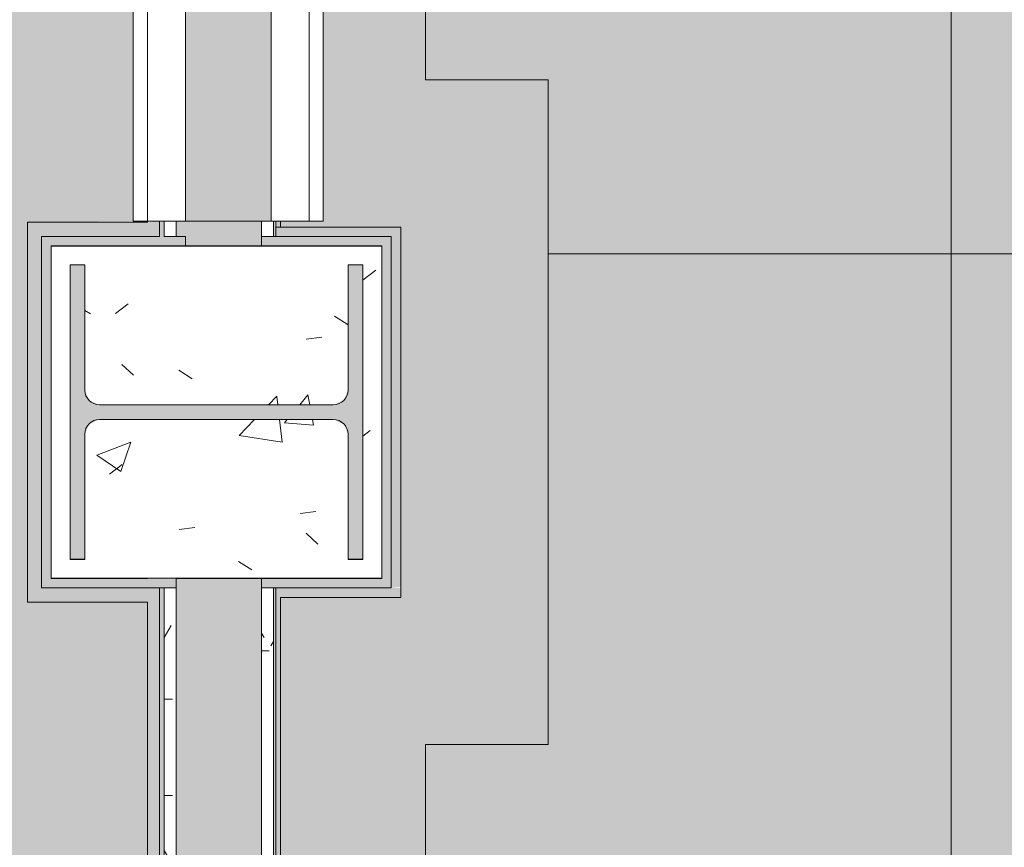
# Model space of a CAD drawing. Header units: millimetres. Extents: x -62758 to 78208, y -26429 to 33271.
# Tile 536 of 656: x -30472 to -29435, y 21383 to 22255. Entities that reach past the tile are written whole.
import ezdxf

# ---------------------------------------------------------------- set-up
doc = ezdxf.new("R2010")
doc.units = ezdxf.units.MM
for name, color, linetype, lineweight in [('A-FLOR', 192, 'Continuous', 18), ('A-FLOR-PATT', 8, 'Continuous', 18), ('A-WALL', 113, 'Continuous', 18), ('A-WALL-PATT', 111, 'Continuous', 25), ('S-COLS', 52, 'Continuous', 9)]:
    doc.layers.add(name, color=color, linetype=linetype, lineweight=lineweight)
pattern_1 = [(50, (0, 0), (182.18467, -15.9391), [19.05, -209.55]), (355, (0, 0), (-35.2424, 191.0566), [15.24, -167.64]), (100.451, (15.18, -1.33), (146.9425, 175.1167), [16.19, -178.09]), (46.184, (0, 50.8), (271.0789, -42.0433), [28.575, -314.325]), (96.636, (22.6, 47.3), (237.4025, 247.4272), [24.285, -267.135]), (351.184, (0, 50.8), (237.4046, 247.4251), [22.86, -251.46]), (21, (25.4, 38.1), (151.6149, -102.2655), [19.05, -209.55]), (326, (25.4, 38.1), (61.80236, 184.18774), [15.24, -167.64]), (71.451, (38.03, 29.58), (213.41706, 81.9214), [16.19, -178.09]), (37.5, (0, 0), (3.08832, 84.55508), [8.382, -157.226, 8.382, -161.798, -168.275]), (37.5, (0, 0), (3.08832, 84.55508), [-335.788, 8.382, -159.893]), (7.5, (0, 0), (66.81944, 100.18075), [8.382, -88.646, 8.382, -153.416, -64.135]), (7.5, (0, 0), (66.81944, 100.18075), [-258.826, 8.382, -55.753]), (327.5, (-56.64, 0), (135.59049, -5.72891), [8.382, -55.118, 8.382, -189.738, -262.89]), (327.5, (-56.64, 0), (135.59049, -5.72891), [-261.62, 8.382, -254.508]), (317.5, (-82.04, 0), (148.1289, 25.42676), [8.382, -74.168, 8.382, -123.19, -186.69]), (317.5, (-82.04, 0), (148.1289, 25.42676), [-214.122, 8.382, -178.308])]
pattern_2 = [(50, (0, 0), (364.368, -31.8783), [38.1, -419.1]), (355, (0, 0), (-70.486, 382.1133), [30.48, -335.28]), (100.451, (30.36, -2.66), (293.885, 350.2334), [32.38, -356.18]), (46.184, (0, 101.6), (542.1585, -84.086), [57.15, -628.65]), (96.636, (45.2, 94.6), (474.805, 494.8554), [48.57, -534.27]), (351.184, (0, 101.6), (474.81, 494.85), [45.72, -502.92]), (21, (50.8, 76.2), (303.2285, -204.5305), [38.1, -419.1]), (326, (50.8, 76.2), (123.604, 368.376), [30.48, -335.28]), (71.451, (76.07, 59.16), (426.834, 163.8427), [32.38, -356.18]), (37.5, (0, 0), (6.17665, 169.11015), [16.764, -314.452, 16.764, -323.596, -336.55]), (37.5, (0, 0), (6.17665, 169.11015), [-671.576, 16.764, -319.786]), (7.5, (0, 0), (133.6389, 200.3615), [16.764, -177.292, 16.764, -306.832, -128.27]), (7.5, (0, 0), (133.6389, 200.3615), [-517.652, 16.764, -111.506]), (327.5, (-113.28, 0), (271.1818, -11.45836), [16.764, -110.236, 16.764, -379.476, -525.78]), (327.5, (-113.28, 0), (271.1818, -11.45836), [-523.24, 16.764, -509.016]), (317.5, (-164.08, 0), (296.2585, 50.8528), [16.764, -148.336, 16.764, -246.38, -373.38]), (317.5, (-164.08, 0), (296.2585, 50.8528), [-428.244, 16.764, -356.616])]
pattern_3 = [(0, (0, 0), (203.2, 50.8), [16.764, -135.636, 16.764, -135.636, -812.8]), (0, (0, 0), (203.2, 50.8), [-304.8, 16.764, -288.036, 16.764, -135.636, -355.6]), (0, (0, 0), (203.2, 50.8), [-762, 16.764, -84.836, 16.764, -237.236]), (120, (76.2, 25.4), (-145.59409, 150.57636), [16.764, -135.636, 16.764, -135.636, -812.8]), (120, (76.2, 25.4), (-145.59409, 150.57636), [-304.8, 16.764, -288.036, 16.764, -135.636, -355.6]), (120, (76.2, 25.4), (-145.59409, 150.57636), [-762, 16.764, -84.836, 16.764, -237.236]), (240, (101.6, 127), (-57.60591, -201.37636), [16.764, -135.636, 16.764, -135.636, -812.8]), (240, (101.6, 127), (-57.60591, -201.37636), [-304.8, 16.764, -288.036, 16.764, -135.636, -355.6]), (240, (101.6, 127), (-57.60591, -201.37636), [-762, 16.764, -84.836, 16.764, -237.236])]

# ---------------------------------------------------------------- blocks, each defined once
blk = doc.blocks.new('FX-PNC-PILAR-TP103 - FX-PNC-PILAR-TP01-5761717-PLANTA DE IMPERMEABILIZAÇÃO - TÉRREO')
at = {"layer": 'S-COLS', "lineweight": 5}
h = blk.add_hatch(dxfattribs=at)
h.set_pattern_fill('FP_281', color=256, style=0, pattern_type=2)
h.set_pattern_definition([(50, (-26172.95, 23358.12), (364.368, -31.8783), [38.1, -419.1]), (355, (-26172.95, 23358.1), (-70.486, 382.1133), [30.48, -335.28]), (100.451, (-26142.6, 23355.46), (293.885, 350.2334), [32.38, -356.18]), (46.184, (-26172.95, 23459.7), (542.1585, -84.086), [57.15, -628.65]), (96.636, (-26127.77, 23452.7), (474.805, 494.8554), [48.57, -534.27]), (351.184, (-26172.95, 23459.7), (474.81, 494.85), [45.72, -502.92]), (21, (-26122.15, 23434.32), (303.2285, -204.5305), [38.1, -419.1]), (326, (-26122.15, 23434.3), (123.604, 368.376), [30.48, -335.28]), (71.451, (-26096.88, 23417.27), (426.834, 163.8427), [32.38, -356.18]), (37.5, (-26172.95, 23358.12), (6.17665, 169.11015), [16.764, -314.452, 16.764, -323.596, -336.55]), (37.5, (-26172.95, 23358.12), (6.17665, 169.11015), [-671.576, 16.764, -319.786]), (7.5, (-26172.95, 23358.12), (133.6389, 200.3615), [16.764, -177.292, 16.764, -306.832, -128.27]), (7.5, (-26172.95, 23358.12), (133.6389, 200.3615), [-517.652, 16.764, -111.506]), (327.5, (-26286.23, 23358.12), (271.1818, -11.45836), [16.764, -110.236, 16.764, -905.256]), (327.5, (-26286.23, 23358.12), (271.1818, -11.45836), [-143.764, -379.476, 16.764, -509.016]), (317.5, (-26337.03, 23358.12), (296.2585, 50.8528), [16.764, -148.336, 16.764, -619.76]), (317.5, (-26337.03, 23358.12), (296.2585, 50.8528), [-181.864, -246.38, 16.764, -356.616])])
h.paths.add_polyline_path([(-56591.5, 45024.6), (-56263.5, 45024.6), (-56263.5, 45374.6), (-56611.5, 45374.6), (-56611.5, 45024.6), (-56593.8, 45024.6)])
h.paths.add_polyline_path([(-56283.5, 45044.6), (-56299, 45044.6), (-56299, 45176.3), (-56303.5, 45187.3), (-56314.5, 45191.8), (-56560.5, 45191.8), (-56571.8, 45186.3), (-56576, 45176.3), (-56576, 45044.6), (-56591.5, 45044.6), (-56591.5, 45354.6), (-56576, 45354.6), (-56576, 45222.8), (-56571.5, 45211.8), (-56560.5, 45207.3), (-56314.5, 45207.3), (-56303.3, 45212.5), (-56299, 45222.8), (-56299, 45354.6), (-56283.5, 45354.6), (-56283.5, 45100.7)])
at = {"layer": 'S-COLS', "color": 130, "lineweight": 5}
for p, q in [((-56510, 45374.6), (-56611.5, 45374.6)), ((-56611.5, 45374.6), (-56611.5, 45024.6)), ((-56470, 45374.6), (-56510, 45374.6)), ((-56435, 45374.6), (-56470, 45374.6)), ((-56390, 45374.6), (-56435, 45374.6)), ((-56263.5, 45374.6), (-56390, 45374.6)), ((-56263.5, 45024.6), (-56263.5, 45374.6)), ((-56591.5, 45044.6), (-56591.5, 45354.6)), ((-56591.5, 45354.6), (-56576, 45354.6)), ((-56576, 45354.6), (-56576, 45222.8)), ((-56299, 45222.8), (-56299, 45354.6)), ((-56299, 45354.6), (-56283.5, 45354.6)), ((-56283.5, 45354.6), (-56283.5, 45044.6)), ((-56560.5, 45207.3), (-56314.5, 45207.3)), ((-56314.5, 45191.8), (-56560.5, 45191.8)), ((-56576, 45176.3), (-56576, 45044.6)), ((-56299, 45044.6), (-56299, 45176.3)), ((-56576, 45044.6), (-56591.5, 45044.6)), ((-56283.5, 45044.6), (-56299, 45044.6)), ((-56611.5, 45024.6), (-56510, 45024.6)), ((-56510, 45024.6), (-56480, 45024.6)), ((-56480, 45024.6), (-56390, 45024.6)), ((-56390, 45024.6), (-56370, 45024.6)), ((-56370, 45024.6), (-56263.5, 45024.6))]:
    blk.add_line(p, q, dxfattribs=at)
for centre, start, end in [((-56560.5, 45222.8), 180, 270), ((-56314.5, 45222.8), 270, 0), ((-56560.5, 45176.3), 90, 180), ((-56314.5, 45176.3), 0, 90)]:
    blk.add_arc(centre, 15.5, start, end, dxfattribs=at)
blk = doc.blocks.new('BE-PMSa-MOD-ARQ-ESCOLA-EX-000-R_0056_rvt-1-PLANTA DE IMPERMEABILIZAÇÃO - TÉRREO')
at = {"layer": 'A-FLOR-PATT', "lineweight": 5}
h = blk.add_hatch(dxfattribs=at)
h.set_pattern_fill('FP_78', color=133, style=0, pattern_type=2)
h.set_pattern_definition(pattern_1)
h.paths.add_polyline_path([(645.5, 20856.9), (645.5, 21647.4), (521.5, 21647.5), (521.5, 22035.4), (650.5, 22035.5), (650.5, 28901.9), (435.5, 28901.9), (435.5, 29121.9), (125.2, 29121.9), (125.2, 29088.9), (105.2, 29088.9), (105.2, 29121.9), (21.2, 29121.9), (21.2, 29088.9), (1.2, 29088.9), (1.2, 29121.9), (-914.8, 29121.9), (-914.8, 29088.9), (-934.8, 29088.9), (-934.8, 29121.9), (-1018.8, 29121.9), (-1018.8, 29088.9), (-1038.8, 29088.9), (-1038.8, 29121.9), (-1814.8, 29121.9), (-1814.8, 29088.9), (-1834.8, 29088.9), (-1834.8, 29121.9), (-1918.8, 29121.9), (-1918.8, 29088.9), (-1938.8, 29088.9), (-1938.8, 29121.9), (-2814.8, 29121.9), (-2814.8, 29088.9), (-2834.8, 29088.9), (-2834.8, 29121.9), (-2918.8, 29121.9), (-2918.8, 29088.9), (-2938.8, 29088.9), (-2938.8, 29121.9), (-3714.8, 29121.9), (-3714.8, 29088.9), (-3734.8, 29088.9), (-3734.8, 29121.9), (-3818.8, 29121.9), (-3818.8, 29088.9), (-3838.8, 29088.9), (-3838.8, 29121.9), (-4714.8, 29121.9), (-4714.8, 29088.9), (-4734.8, 29088.9), (-4734.8, 29121.9), (-4818.8, 29121.9), (-4818.8, 29088.9), (-4838.8, 29088.9), (-4838.8, 29121.9), (-5614.8, 29121.9), (-5614.8, 29088.9), (-5634.8, 29088.9), (-5634.8, 29121.9), (-5718.8, 29121.9), (-5718.8, 29088.9), (-5738.8, 29088.9), (-5738.8, 29121.9), (-6655.6, 29121.9), (-6655.6, 29088.9), (-6675.6, 29088.9), (-6675.6, 29121.9), (-6759.6, 29121.9), (-6759.6, 29088.9), (-6779.6, 29088.9), (-6779.6, 29121.9), (-7214.5, 29121.9), (-7214.5, 22036.4), (-7085.5, 22036.4), (-7085.8, 21646.4), (-7209.5, 21646.4), (-7209, 20856.9), (-574.5, 20857.3), (-574.5, 20871.9), (-524.5, 20871.9), (-524.5, 20856.9), (375.5, 20856.9), (375.5, 21006.9), (-7054.5, 21006.9), (-7054.5, 21491.4), (-6933, 21491.4), (-6933, 22191.4), (-7064.5, 22191.4), (-7064.5, 28971.9), (283, 28971.9), (283, 28748.9), (495.7, 28748.9), (495.7, 22191), (366.5, 22191), (366.5, 21736.9), (375.5, 21736.9), (375.5, 21776.9), (405.5, 21776.9), (405.5, 21736.9), (415.5, 21736.9), (415.5, 21726.9), (454.5, 21726.9), (454.5, 21596.9), (435.5, 21596.9), (435.5, 21707.9), (415.5, 21707.9), (415.5, 21696.9), (405.5, 21696.9), (405.5, 21493), (495.5, 21493), (495.5, 21006.9), (405.5, 21006.9), (405.5, 20856.9), (415.5, 20856.9), (415.5, 20871.9), (465.5, 20871.9), (465.5, 20856.9), (627.8, 20856.9)])
h.paths.add_polyline_path([(-11136.4, 20857.6), (-10849.5, 20857.6), (-10849.5, 21647.4), (-10971, 21647.4), (-10971, 22035.4), (-10847, 22035.4), (-10847, 29121.9), (-11369.5, 29121.9), (-11369.5, 29088.9), (-11389.5, 29088.9), (-11389.5, 29121.9), (-11473.5, 29121.9), (-11473.5, 29088.9), (-11493.5, 29088.9), (-11493.5, 29121.9), (-12409.5, 29121.9), (-12409.5, 29088.9), (-12429.5, 29088.9), (-12429.5, 29121.9), (-12513.5, 29121.9), (-12513.5, 29088.9), (-12533.5, 29088.9), (-12533.5, 29121.9), (-13309.5, 29121.9), (-13309.5, 29088.9), (-13329.5, 29088.9), (-13329.5, 29121.9), (-13413.5, 29121.9), (-13413.5, 29088.9), (-13433.5, 29088.9), (-13433.5, 29121.9), (-14309.5, 29121.9), (-14309.5, 29088.9), (-14329.5, 29088.9), (-14329.5, 29121.9), (-14413.5, 29121.9), (-14413.5, 29088.9), (-14433.5, 29088.9), (-14433.5, 29121.9), (-15209.5, 29121.9), (-15209.5, 29088.9), (-15229.5, 29088.9), (-15229.5, 29121.9), (-15313.5, 29121.9), (-15313.5, 29088.9), (-15333.5, 29088.9), (-15333.5, 29121.9), (-16209.5, 29121.9), (-16209.5, 29088.9), (-16229.5, 29088.9), (-16229.5, 29121.9), (-16313.5, 29121.9), (-16313.5, 29088.9), (-16333.5, 29088.9), (-16333.5, 29121.9), (-17109.5, 29121.9), (-17109.5, 29088.9), (-17129.5, 29088.9), (-17129.5, 29121.9), (-17213.5, 29121.9), (-17213.5, 29088.9), (-17233.5, 29088.9), (-17233.5, 29121.9), (-18150.3, 29121.9), (-18150.3, 29090.6), (-18170.3, 29090.6), (-18170.3, 29121.9), (-18254.3, 29121.9), (-18254.3, 29090.6), (-18274.3, 29090.6), (-18274.3, 29121.9), (-18702, 29121.9), (-18702, 22036.4), (-18575.5, 22035.9), (-18575.5, 21646.4), (-18702, 21646.4), (-18701.8, 20857.6), (-18522, 20857.6), (-18522, 20872.6), (-18472, 20872.6), (-18472, 20857.6), (-18462, 20857.6), (-18462, 21007.6), (-18549.5, 21007.6), (-18549.5, 21496.4), (-18462, 21496.5), (-18462, 21697.6), (-18472, 21697.6), (-18472, 21708.6), (-18492.1, 21708.6), (-18492.1, 21597.6), (-18511.1, 21597.6), (-18511.1, 21727.6), (-18472, 21727.6), (-18472, 21737.6), (-18462, 21737.6), (-18462, 21777.6), (-18432, 21777.6), (-18432, 21737.6), (-18422, 21737.6), (-18422, 21727.6), (-18420.5, 21727.6), (-18420.5, 22186.4), (-18552, 22186.4), (-18552, 28971.9), (-10999.5, 28971.9), (-10999.5, 22190.4), (-11126, 22190.4), (-11126, 21492.4), (-11004.5, 21492.4), (-11004.5, 21007.6), (-18432, 21007.6), (-18432, 20857.6), (-17532, 20857.6), (-17532, 20872.6), (-17482, 20872.6), (-17482, 20857.6), (-11647.3, 20857.6)])
h.paths.add_polyline_path([(-22481.9, 20862.6), (-22342, 20862.6), (-22342, 21646.4), (-22468.5, 21646.4), (-22468.5, 22036.4), (-22342, 22036.7), (-22342, 29510.2), (-22468.5, 29510.2), (-22468.8, 29726.9), (-22887, 29726.9), (-22887.1, 29696.9), (-25687, 29697.8), (-25687, 29726.9), (-26075.5, 29726.3), (-26075.5, 29510.2), (-26463.5, 29510.2), (-26463.5, 29726.9), (-26867, 29726.9), (-26867, 29696.9), (-29667, 29697.8), (-29667, 29726.9), (-30070.5, 29726.1), (-30070.5, 29510.2), (-30197, 29509.9), (-30197, 28561.9), (-30147, 28561.9), (-30147, 24312.9), (-30152, 24312.9), (-30152, 22042.6), (-30197, 22042.6), (-30197, 22036.4), (-30070.5, 22036.4), (-30070.5, 21646.4), (-30197, 21646.2), (-30196.1, 20862.6), (-23562, 20863), (-23562, 20877.6), (-23512, 20877.6), (-23512, 20862.6), (-22612, 20862.6), (-22612, 21007.6), (-30044.5, 21007.6), (-30044.5, 21491.4), (-29915.5, 21491.4), (-29915.5, 22191.4), (-30044.5, 22191.4), (-30044.5, 29355.2), (-29915.5, 29355.2), (-29915.5, 29571.6), (-26613.5, 29571.6), (-26613.5, 29360.2), (-25925.5, 29360.2), (-25925.5, 29571.6), (-22626, 29571.6), (-22626, 29355.2), (-22494.5, 29355.2), (-22494.5, 22191.4), (-22623.5, 22191.4), (-22623.5, 21732.6), (-22622, 21732.6), (-22622, 21742.6), (-22612, 21742.6), (-22612, 21782.6), (-22582, 21782.6), (-22582, 21742.6), (-22572, 21742.6), (-22572, 21732.6), (-22533, 21732.6), (-22533, 21602.6), (-22552, 21602.6), (-22552, 21713.6), (-22572, 21713.6), (-22572, 21702.6), (-22582, 21702.6), (-22582, 21491.4), (-22494.5, 21491.4), (-22494.5, 21007.6), (-22582, 21007.6), (-22582, 20862.6), (-22572, 20862.6), (-22572, 20877.6), (-22522, 20877.6), (-22522, 20862.6), (-22494.5, 20862.6)])
h.paths.add_polyline_path([(-22612, 21491.4), (-22612, 21702.6), (-22622, 21702.6), (-22622, 21713.6), (-22623.5, 21713.6), (-22623.5, 21491.4)])
h.paths.add_polyline_path([(366.5, 21493), (375.5, 21493.6), (375.5, 21696.9), (366.5, 21696.9), (366.5, 21557.8)])
h.paths.add_polyline_path([(-18432, 21496.4), (-18420.5, 21496.4), (-18420.5, 21708.6), (-18422, 21708.6), (-18422, 21697.6), (-18432, 21697.6), (-18432, 21496.4)])
h.paths.add_polyline_path([(-10563.8, 21906.9), (-10563.8, 21921.9), (-10513.8, 21921.9), (-10513.8, 21906.9), (-10503.8, 21906.9), (-10503.8, 22058.3), (-10559.5, 22058.3), (-10559.5, 28368.9), (-7499.5, 28368.9), (-7499.5, 22796.9), (-9739.5, 22796.9), (-9739.5, 22058.3), (-10473.8, 22058.3), (-10473.8, 21906.9), (-9673.8, 21906.9), (-9673.8, 21921.9), (-9623.8, 21921.9), (-9623.8, 21906.9), (-9604.5, 21906.9), (-9603.7, 22621.9), (-9567, 22621.9), (-9567, 22624.4), (-9150.1, 22624.4), (-9150.1, 22626.9), (-9100.1, 22626.9), (-9100.1, 22624.4), (-8584.3, 22624.4), (-8584.3, 22627.9), (-8565.1, 22627.9), (-8565.1, 22663.9), (-8660.1, 22663.9), (-8660.1, 22673.9), (-8555.1, 22673.9), (-8555.1, 22627.9), (-8536, 22627.9), (-8536, 22624.4), (-8514.3, 22624.4), (-8514.3, 22627.9), (-8495.1, 22627.9), (-8495.1, 22673.9), (-8390.1, 22673.9), (-8390.1, 22663.9), (-8485.1, 22663.9), (-8485.1, 22627.9), (-8466, 22627.9), (-8466, 22624.4), (-7950.1, 22624.4), (-7950.1, 22626.9), (-7900.1, 22626.9), (-7900.1, 22624.4), (-7344.5, 22624.4), (-7344.5, 28559.4), (-10717, 28559.4), (-10717, 22035.4), (-10588, 22035.4), (-10588, 21906.9)])
h = blk.add_hatch(dxfattribs=at)
h.set_pattern_fill('FP_79', color=31, style=0, pattern_type=2)
h.set_pattern_definition(pattern_2)
h.paths.add_polyline_path([(-30044.5, 21007.6), (-22612, 21007.6), (-22612, 21491.4), (-22623.5, 21491.4), (-22623.5, 21713.6), (-22642.1, 21713.6), (-22642.1, 21602.6), (-22661.1, 21602.6), (-22661.1, 21732.6), (-22623.5, 21732.6), (-22623.5, 22191.4), (-22494.5, 22191.4), (-22494.5, 29355.2), (-22626, 29355.2), (-22626, 29571.6), (-25925.5, 29571.6), (-25925.5, 29360.2), (-26613.5, 29360.2), (-26613.5, 29571.6), (-29915.5, 29571.6), (-29915.5, 29355.2), (-30044.5, 29355.2), (-30044.5, 22191.4), (-29915.5, 22191.4), (-29915.5, 21491.4), (-30044.5, 21491.4), (-30044.5, 21366)])
h.paths.add_polyline_path([(-22494.5, 21007.6), (-22494.5, 21491.4), (-22582, 21491.4), (-22582, 21007.6)])
h = blk.add_hatch(dxfattribs=at)
h.set_pattern_fill('FP_98', color=133, style=0, pattern_type=2)
h.set_pattern_definition([(0, (-25492, 25007.6), (0, 1000), []), (90, (-25492, 25007.6), (-1000, 6e-14), [])])
h.paths.add_polyline_path([(-30044.5, 21007.6), (-22612, 21007.6), (-22612, 21491.4), (-22623.5, 21491.4), (-22623.5, 21713.6), (-22642.1, 21713.6), (-22642.1, 21602.6), (-22661.1, 21602.6), (-22661.1, 21732.6), (-22623.5, 21732.6), (-22623.5, 22191.4), (-22494.5, 22191.4), (-22494.5, 29355.2), (-22626, 29355.2), (-22626, 29571.6), (-25925.5, 29571.6), (-25925.5, 29360.2), (-26613.5, 29360.2), (-26613.5, 29571.6), (-29915.5, 29571.6), (-29915.5, 29355.2), (-30044.5, 29355.2), (-30044.5, 22191.4), (-29915.5, 22191.4), (-29915.5, 21491.4), (-30044.5, 21491.4), (-30044.5, 21366)])
h.paths.add_polyline_path([(-22494.5, 21007.6), (-22494.5, 21491.4), (-22582, 21491.4), (-22582, 21007.6)])
h = blk.add_hatch(dxfattribs=at)
h.set_pattern_fill('FP_78', color=133, style=0, pattern_type=2)
h.set_pattern_definition(pattern_1)
h.paths.add_polyline_path([(-574.5, 20566.9), (935.5, 20566.9), (935.5, 21492.4), (1059.5, 21492.4), (1059.5, 21623.3), (3649, 21623.3), (3649, 21492.4), (3775.5, 21492.4), (3775.5, 20697.6), (3913, 20698.2), (3913, 21642.4), (3799, 21642.4), (3799, 21766.9), (3204.3, 21766.9), (3203.6, 21766.9), (2389.9, 21766.9), (2389.2, 21766.9), (1929.5, 21766.6), (1929.5, 21751.9), (1879.5, 21751.9), (1879.5, 21766.9), (1039.5, 21766.9), (1039.5, 21751.9), (989.5, 21751.9), (989.5, 21766.9), (909.5, 21766.9), (909.5, 21642.4), (785.5, 21642.4), (785.5, 20716.9), (465.5, 20716.9), (465.5, 20711.9), (415.5, 20711.9), (415.5, 20716.9), (-524.5, 20716.9), (-524.5, 20711.9), (-574.5, 20712.3), (-574.5, 20716.9), (-7349.5, 20716.9), (-7349.5, 21641.4), (-7478.5, 21641.4), (-7478.5, 21766.9), (-8073.2, 21766.9), (-8073.9, 21766.9), (-8887.6, 21766.9), (-8888.3, 21766.9), (-9623.8, 21766.9), (-9623.8, 21761.9), (-9673.8, 21762.9), (-9673.8, 21766.9), (-10513.8, 21766.9), (-10513.8, 21761.9), (-10563.8, 21761.9), (-10563.8, 21766.9), (-10583, 21766.9), (-10583, 21642.4), (-10709.5, 21642.4), (-10709.5, 20717.6), (-17482, 20717.6), (-17482, 20712.6), (-17532, 20712.6), (-17532, 20717.6), (-18472, 20717.6), (-18472, 20712.6), (-18522, 20712.7), (-18522, 20717.6), (-18842, 20717.6), (-18842, 21641.4), (-18968.5, 21641.4), (-18968.5, 21766.9), (-19048.5, 21766.9), (-19048.5, 21751.9), (-19098.5, 21751.9), (-19098.5, 21766.9), (-19938.5, 21766.9), (-19938.5, 21751.9), (-19988.5, 21751.9), (-19988.5, 21766.9), (-20658.7, 21766.9), (-20659.4, 21766.9), (-21473.1, 21766.9), (-21473.9, 21766.9), (-22075.5, 21766.9), (-22075.5, 21641.4), (-22202, 21641.4), (-22202, 20722.6), (-22522, 20722.6), (-22522, 20717.6), (-22572, 20717.6), (-22572, 20722.6), (-23512, 20722.5), (-23512, 20717.6), (-23562, 20717.8), (-23562, 20722.6), (-30337, 20722.6), (-30337, 21641.4), (-30463.5, 21641.4), (-30463.5, 22041.4), (-30352, 22042.6), (-30352, 24312.9), (-30407, 24312.9), (-30407, 24307.9), (-30457, 24307.9), (-30457, 24312.9), (-30467, 24312.9), (-30467, 23582.9), (-30457, 23582.9), (-30457, 23571.9), (-30437, 23571.9), (-30437, 23682.9), (-30418, 23682.9), (-30418, 23552.9), (-30457, 23552.9), (-30457, 23542.9), (-30467, 23542.9), (-30467, 23502.9), (-30479.5, 23502.9), (-30479.5, 22186.4), (-30608.5, 22186.4), (-30608.5, 21496.4), (-30479.5, 21496.4), (-30479.5, 20567.6), (-22054.5, 20567.6), (-22054.5, 21491.4), (-21925.5, 21491.4), (-21925.5, 21616.9), (-19118.5, 21616.9), (-19118.5, 21491.4), (-18992, 21491.4), (-18992, 20567.6), (-10559.5, 20567.6), (-10559.5, 21492.4), (-10433, 21492.4), (-10433, 21616.9), (-7628.5, 21616.9), (-7628.5, 21491.4), (-7499.5, 21491.4), (-7499.5, 20566.9), (-587.5, 20566.9)])
h.paths.add_polyline_path([(-33472, 20717.6), (-33324.5, 20717.6), (-33324.5, 21516.4), (-33195.5, 21516.4), (-33195.5, 22161.9), (-33332, 22161.9), (-33332, 24312.9), (-33447, 24312.9), (-33447, 22042.6), (-33345.5, 22041.4), (-33345.5, 21641.4), (-33472, 21641.1), (-33472, 20725.4)])
h.paths.add_polyline_path([(-30550.5, 24162.9), (-30497, 24162.9), (-30497, 24312.9), (-31297, 24312.9), (-31297, 24307.9), (-31347, 24307.9), (-31347, 24312.9), (-32192, 24312.9), (-32192, 24162.9), (-31061.4, 24162.9)])
h.paths.add_polyline_path([(-33332, 26137.9), (-33332, 26387.9), (-33447, 26387.9), (-33447, 26137.9), (-33401.7, 26137.9)])
h.paths.add_polyline_path([(-32042, 26137.9), (-32042, 26387.9), (-32192, 26387.9), (-32192, 26137.9), (-32083.2, 26137.9)])
h.paths.add_polyline_path([(-32109.1, 26412.9), (-32042, 26412.9), (-32042, 28561.9), (-33447, 28561.9), (-33447, 26412.9), (-33332, 26412.9), (-33332, 28411.9), (-32192, 28411.9), (-32192, 26412.9)])
h.paths.add_polyline_path([(-33472, 28569.9), (-33457, 28569.9), (-33457.1, 28571.9), (-33472, 28571.9)])
at = {"layer": 'A-WALL', "lineweight": 5}
for color, points in [(254, [(-30448.5, 21656.4), (-30448.5, 22041.4), (-30463.5, 22041.4), (-30463.5, 21656.4), (-30448.8, 21656.4)]), (254, [(-30337, 22026.4), (-30337, 22041.4), (-30448.5, 22041.4), (-30448.5, 22026.4), (-30345.4, 22026.4)]), (9, [(-30110.5, 22016.4), (-30090.5, 22016.4), (-30090.8, 22026.4), (-30217, 22026.4), (-30217, 22016.4), (-30126, 22016.4)]), (9, [(-30080.5, 21666.4), (-30080.5, 22026.4), (-30090.5, 22026.4), (-30090.5, 21666.4)]), (9, [(-30217, 21656.4), (-30080.5, 21656.4), (-30080.5, 21666.4), (-30217, 21666.4)]), (254, [(-30463.5, 21641.4), (-30337, 21641.4), (-30337, 21656.4), (-30463.5, 21656.4)])]:
    blk.add_hatch(color=color, dxfattribs=at).paths.add_polyline_path(points)
h = blk.add_hatch(color=254, dxfattribs=at)
h.paths.add_polyline_path([(-30324.5, 20735.1), (-30324.5, 21656.4), (-30337, 21656.4), (-30337, 20735.1)])
h.paths.add_polyline_path([(-30324.5, 22026.4), (-30324.5, 22042.6), (-30337, 22041.4), (-30337, 22026.4), (-30332.7, 22026.4)])
h = blk.add_hatch(color=9, dxfattribs=at)
h.paths.add_polyline_path([(-30324.5, 20740.1), (-30319.5, 20740.1), (-30319.5, 21656.4), (-30324.5, 21656.4), (-30324.5, 20740.1)])
h.paths.add_polyline_path([(-30319.5, 22026.4), (-30319.5, 22042.6), (-30324.5, 22041.4), (-30324.5, 22026.4)])
h = blk.add_hatch(color=9, dxfattribs=at)
h.paths.add_polyline_path([(-30202, 20857.6), (-30202, 21656.4), (-30204.5, 21656.4), (-30204.5, 20857.6), (-30202.1, 20857.6)])
h.paths.add_polyline_path([(-30204.5, 22026.4), (-30202, 22026.4), (-30203, 22042.6), (-30204.5, 22042.6), (-30204.5, 22028.9)])
at = {"layer": 'A-WALL'}
h = blk.add_hatch(color=10, dxfattribs=at)
h.paths.add_polyline_path([(-30197, 20862.6), (-30197, 21656.4), (-30202, 21656.4), (-30202, 20862.6)])
h.paths.add_polyline_path([(-30202, 22036.4), (-30197, 22036.4), (-30197, 22042.6), (-30202, 22042.6), (-30202, 22036.4)])
for color, points in [(10, [(-30153.8, 22026.4), (-30080.5, 22026.4), (-30080.5, 22036.4), (-30202, 22036.4), (-30202, 22026.4)]), (10, [(-30080.3, 21656.4), (-30070.5, 21657.3), (-30070.5, 22036.4), (-30080.5, 22036.4), (-30080.5, 21656.4)]), (253, [(-30438.5, 21666.4), (-30438.5, 22026.4), (-30448.5, 22026.4), (-30448.5, 21666.4)]), (253, [(-30418.5, 22016.4), (-30297, 22016.4), (-30297, 22026.4), (-30438.5, 22026.4), (-30438.5, 22016.4)]), (253, [(-30448.5, 21656.4), (-30307, 21656.4), (-30307, 21666.4), (-30448.5, 21666.4)]), (10, [(-30070.5, 21646.4), (-30070.5, 21656.4), (-30197, 21656.4), (-30197, 21646.4), (-30085.3, 21646.4)])]:
    blk.add_hatch(color=color, dxfattribs=at).paths.add_polyline_path(points)
at = {"layer": 'A-WALL-PATT', "lineweight": 5}
blk.add_hatch(color=254, dxfattribs=at).paths.add_polyline_path([(-30217, 22042.6), (-30207, 22042.6), (-30207.2, 24342.9), (-30297, 24342.9), (-30297, 22042.6)])
h = blk.add_hatch(dxfattribs=at)
h.set_pattern_fill('FP_79', color=31, style=0, pattern_type=2)
h.set_pattern_definition(pattern_2)
h.paths.add_polyline_path([(-30337, 22042.6), (-30337, 24312.9), (-30352, 24312.9), (-30352, 22042.6)])
h = blk.add_hatch(dxfattribs=at)
h.set_pattern_fill('FP_3', color=215, style=0, pattern_type=2)
h.set_pattern_definition([(50, (0, 0), (728.7365, -63.756), [76.2, -838.2]), (355, (0, 0), (-140.972, 764.228), [60.96, -670.56]), (100.451, (60.7, -5.3), (587.77, 700.467), [64.76, -712.36]), (46.184, (0, 203.2), (1084.316, -168.17), [114.3, -1257.3]), (96.636, (90.4, 189.2), (949.61, 989.71), [97.14, -1068.54]), (351.184, (0, 203.2), (949.62, 989.7), [91.44, -1005.84]), (21, (101.6, 152.4), (606.458, -409.061), [76.2, -838.2]), (326, (101.6, 152.4), (247.208, 736.753), [60.96, -670.56]), (71.451, (152.14, 118.3), (853.668, 327.685), [64.76, -712.36]), (37.5, (0, 0), (12.3547, 338.2201), [33.528, -628.904, 33.528, -647.192, -673.1]), (37.5, (0, 0), (12.3547, 338.2201), [-1343.152, 33.528, -639.572]), (7.5, (0, 0), (267.279, 400.722), [33.528, -354.584, 33.528, -613.664, -256.54]), (7.5, (0, 0), (267.279, 400.722), [-1035.304, 33.528, -223.012]), (327.5, (-226.57, 0), (542.3633, -22.9153), [33.528, -220.472, 33.528, -758.952, -1051.56]), (327.5, (-226.57, 0), (542.3633, -22.9153), [-1046.48, 33.528, -1018.032]), (317.5, (-328.17, 0), (592.517, 101.707), [33.528, -296.672, 33.528, -492.76, -746.76]), (317.5, (-328.17, 0), (592.517, 101.707), [-856.488, 33.528, -713.232])])
h.paths.add_polyline_path([(-30152, 22042.6), (-30152, 24312.9), (-30167, 24312.9), (-30167, 22042.6)])
h = blk.add_hatch(dxfattribs=at)
h.set_pattern_fill('FP_72', color=215, style=0, pattern_type=2)
h.set_pattern_definition(pattern_3)
h.paths.add_polyline_path([(-30307, 20752.6), (-30307, 21656.4), (-30319.5, 21656.4), (-30319.5, 20752.6), (-30309.5, 20752.6)])
h.paths.add_polyline_path([(-30319.5, 22026.4), (-30307, 22026.4), (-30307, 22042.6), (-30319.5, 22042.6)])
h = blk.add_hatch(color=254, dxfattribs=at)
h.paths.add_polyline_path([(-30240.8, 20842.6), (-30217, 20842.6), (-30217, 21666.4), (-30307, 21666.4), (-30307, 20842.6), (-30301.6, 20842.6)])
h.paths.add_polyline_path([(-30239.3, 22016.4), (-30217, 22016.4), (-30217, 22042.6), (-30307, 22042.6), (-30307, 22026.4), (-30297, 22026.4), (-30297, 22016.4), (-30262, 22016.4)])
h = blk.add_hatch(dxfattribs=at)
h.set_pattern_fill('FP_72', color=215, style=0, pattern_type=2)
h.set_pattern_definition(pattern_3)
h.paths.add_polyline_path([(-30216.2, 20855.1), (-30204.5, 20855.1), (-30204.5, 21656.4), (-30217, 21656.4), (-30217, 20855.1)])
h.paths.add_polyline_path([(-30217, 22026.4), (-30204.5, 22026.4), (-30204.5, 22042.6), (-30217, 22042.6), (-30217, 22036.4)])
at = {"layer": 'S-COLS', "lineweight": 5}
blk.add_hatch(color=256, dxfattribs=at).paths.add_polyline_path([(-30126, 21686.4), (-30110.5, 21686.4), (-30110.5, 21996.4), (-30126, 21996.4), (-30126, 21864.7), (-30130.6, 21853.7), (-30141.5, 21849.2), (-30387.5, 21849.2), (-30398.5, 21853.7), (-30403, 21864.7), (-30403, 21996.4), (-30418.5, 21996.4), (-30418.5, 21686.4), (-30403, 21686.4), (-30403, 21818.2), (-30398.4, 21829.2), (-30387.5, 21833.7), (-30141.5, 21833.7), (-30130.3, 21828.5), (-30126, 21818.2), (-30126, 21748.9)])
at = {"layer": 'A-FLOR', "color": 170, "lineweight": 5}
for p, q in [((-30044.5, 22191.4), (-30044.5, 29355.2)), ((-30044.5, 29355.2), (-30044.5, 22191.4)), ((-29915.5, 22191.4), (-30044.5, 22191.4)), ((-30044.5, 22191.4), (-29915.5, 22191.4)), ((-29915.5, 21491.4), (-29915.5, 22191.4)), ((-29915.5, 22191.4), (-29915.5, 21491.4)), ((-30044.5, 21007.6), (-30044.5, 21491.4)), ((-30044.5, 21491.4), (-29915.5, 21491.4)), ((-29915.5, 21491.4), (-30044.5, 21491.4)), ((-30044.5, 21491.4), (-30044.5, 21007.6))]:
    blk.add_line(p, q, dxfattribs=at)
at = {"layer": 'A-WALL', "color": 90, "lineweight": 9}
for p, q in [((-30352, 24312.9), (-30352, 22042.6)), ((-30152, 22042.6), (-30152, 24312.9)), ((-30448.5, 22041.4), (-30463.5, 22041.4)), ((-30463.5, 22041.4), (-30463.5, 21666.4)), ((-30438.5, 22041.4), (-30448.5, 22041.4)), ((-30337, 22041.4), (-30438.5, 22041.4)), ((-30352, 22042.6), (-30337, 22042.6)), ((-30337, 22042.6), (-30337, 22041.4)), ((-30197, 22036.4), (-30197, 22042.6)), ((-30197, 22042.6), (-30152, 22042.6)), ((-30090.5, 22036.4), (-30197, 22036.4)), ((-30080.5, 22036.4), (-30090.5, 22036.4)), ((-30070.5, 22036.4), (-30080.5, 22036.4)), ((-30070.5, 21666.4), (-30070.5, 22036.4)), ((-30438.5, 21666.4), (-30438.5, 22016.4)), ((-30438.5, 22016.4), (-30337, 22016.4)), ((-30262, 22016.4), (-30217, 22016.4)), ((-30217, 22016.4), (-30090.5, 22016.4)), ((-30090.5, 22016.4), (-30090.5, 21666.4)), ((-30463.5, 21666.4), (-30463.5, 21656.4)), ((-30337, 21666.4), (-30438.5, 21666.4)), ((-30090.5, 21666.4), (-30197, 21666.4)), ((-30070.5, 21656.4), (-30070.5, 21666.4)), ((-30463.5, 21656.4), (-30463.5, 21641.4)), ((-30070.5, 21646.4), (-30070.5, 21656.4)), ((-30463.5, 21641.4), (-30337, 21641.4)), ((-30337, 21641.4), (-30337, 20862.6)), ((-30197, 21646.4), (-30070.5, 21646.4)), ((-30197, 20862.6), (-30197, 21646.4))]:
    blk.add_line(p, q, dxfattribs=at)
at = {"layer": 'A-WALL', "color": 130, "lineweight": 5}
for p, q in [((-30337, 24312.9), (-30337, 22042.6)), ((-30297, 24312.9), (-30297, 22042.6)), ((-30207, 24312.9), (-30207, 22042.6)), ((-30167, 24312.9), (-30167, 22042.6)), ((-30324.5, 22042.6), (-30337, 22042.6)), ((-30337, 22042.6), (-30324.5, 22042.6)), ((-30319.5, 22042.6), (-30324.5, 22042.6)), ((-30324.5, 22042.6), (-30324.5, 22026.4)), ((-30324.5, 22042.6), (-30319.5, 22042.6)), ((-30307, 22042.6), (-30319.5, 22042.6)), ((-30319.5, 22042.6), (-30319.5, 22026.4)), ((-30319.5, 22042.6), (-30307, 22042.6)), ((-30297, 22042.6), (-30307, 22042.6)), ((-30307, 22042.6), (-30307, 22026.4)), ((-30307, 22042.6), (-30297, 22042.6)), ((-30217, 22042.6), (-30297, 22042.6)), ((-30297, 22042.6), (-30217, 22042.6)), ((-30207, 22042.6), (-30217, 22042.6)), ((-30217, 22042.6), (-30217, 22036.4)), ((-30217, 22042.6), (-30207, 22042.6)), ((-30204.5, 22042.6), (-30207, 22042.6)), ((-30207, 22042.6), (-30204.5, 22042.6)), ((-30202, 22042.6), (-30204.5, 22042.6)), ((-30204.5, 22042.6), (-30204.5, 22036.4)), ((-30204.5, 22042.6), (-30202, 22042.6)), ((-30197, 22042.6), (-30202, 22042.6)), ((-30202, 22042.6), (-30202, 22036.4)), ((-30202, 22042.6), (-30197, 22042.6)), ((-30217, 22036.4), (-30217, 22026.4)), ((-30204.5, 22036.4), (-30204.5, 22026.4)), ((-30202, 22036.4), (-30202, 22026.4)), ((-30202, 22036.4), (-30197, 22036.4)), ((-30202, 22026.4), (-30202, 22036.4)), ((-30448.5, 22026.4), (-30448.5, 21666.4)), ((-30448.5, 22026.4), (-30438.5, 22026.4)), ((-30337, 22026.4), (-30438.5, 22026.4)), ((-30337, 22026.4), (-30324.5, 22026.4)), ((-30319.5, 22026.4), (-30307, 22026.4)), ((-30307, 22026.4), (-30297, 22026.4)), ((-30297, 22026.4), (-30297, 22016.4)), ((-30217, 22026.4), (-30217, 22016.4)), ((-30207, 22026.4), (-30217, 22026.4)), ((-30217, 22016.4), (-30217, 22026.4)), ((-30217, 22026.4), (-30207, 22026.4)), ((-30204.5, 22026.4), (-30207, 22026.4)), ((-30207, 22026.4), (-30204.5, 22026.4)), ((-30202, 22026.4), (-30204.5, 22026.4)), ((-30204.5, 22026.4), (-30202, 22026.4)), ((-30202, 22026.4), (-30090.5, 22026.4)), ((-30090.5, 22026.4), (-30080.5, 22026.4)), ((-30080.5, 22026.4), (-30080.5, 21666.4)), ((-30337, 22016.4), (-30307, 22016.4)), ((-30307, 22016.4), (-30297, 22016.4)), ((-30448.5, 21656.4), (-30448.5, 21666.4)), ((-30307, 21666.4), (-30307, 21656.4)), ((-30307, 21666.4), (-30307, 21656.4)), ((-30197, 21666.4), (-30217, 21666.4)), ((-30217, 21666.4), (-30217, 21656.4)), ((-30217, 21666.4), (-30217, 21656.4)), ((-30080.5, 21666.4), (-30080.5, 21656.4)), ((-30448.5, 21656.4), (-30337, 21656.4)), ((-30337, 21656.4), (-30324.5, 21656.4)), ((-30324.5, 21656.4), (-30319.5, 21656.4)), ((-30324.5, 21656.4), (-30324.5, 20862.6)), ((-30319.5, 21656.4), (-30307, 21656.4)), ((-30319.5, 21656.4), (-30319.5, 20862.6)), ((-30307, 21656.4), (-30307, 20862.6)), ((-30217, 21656.4), (-30204.5, 21656.4)), ((-30217, 21656.4), (-30217, 20862.6)), ((-30204.5, 21656.4), (-30202, 21656.4)), ((-30204.5, 21656.4), (-30204.5, 20862.6)), ((-30202, 21656.4), (-30197, 21656.4)), ((-30202, 21656.4), (-30202, 20862.6)), ((-30080.5, 21656.4), (-30197, 21656.4))]:
    blk.add_line(p, q, dxfattribs=at)
at = {"layer": 'A-WALL', "color": 170, "lineweight": 5}
for p, q in [((-30297, 22016.4), (-30262, 22016.4)), ((-30262, 22016.4), (-30217, 22016.4)), ((-30217, 21666.4), (-30307, 21666.4))]:
    blk.add_line(p, q, dxfattribs=at)
at = {"layer": 'S-COLS', "color": 130, "lineweight": 5}
for p, q in [((-30403, 21996.4), (-30418.5, 21996.4)), ((-30418.5, 21996.4), (-30418.5, 21686.4)), ((-30403, 21864.7), (-30403, 21996.4)), ((-30110.5, 21996.4), (-30126, 21996.4)), ((-30126, 21996.4), (-30126, 21864.7)), ((-30110.5, 21686.4), (-30110.5, 21996.4)), ((-30141.5, 21849.2), (-30387.5, 21849.2)), ((-30387.5, 21833.7), (-30141.5, 21833.7)), ((-30403, 21686.4), (-30403, 21818.2)), ((-30126, 21818.2), (-30126, 21686.4)), ((-30418.5, 21686.4), (-30403, 21686.4)), ((-30126, 21686.4), (-30110.5, 21686.4))]:
    blk.add_line(p, q, dxfattribs=at)
for centre, start, end in [((-30387.5, 21864.7), 180, 270), ((-30141.5, 21864.7), 270, 0), ((-30387.5, 21818.2), 90, 180), ((-30141.5, 21818.2), 0, 90)]:
    blk.add_arc(centre, 15.5, start, end, dxfattribs=at)
at = {"layer": 'S-COLS', "color": 170, "lineweight": 5}
blk.add_blockref('FX-PNC-PILAR-TP103 - FX-PNC-PILAR-TP01-5761717-PLANTA DE IMPERMEABILIZAÇÃO - TÉRREO', (26173, -23358.1), dxfattribs=at)

msp = doc.modelspace()

# ---------------------------------------------------------------- block references
at = {"lineweight": 5}
msp.add_blockref('BE-PMSa-MOD-ARQ-ESCOLA-EX-000-R_0056_rvt-1-PLANTA DE IMPERMEABILIZAÇÃO - TÉRREO', (0, 0), dxfattribs=at)

doc.saveas('drawing.dxf')
